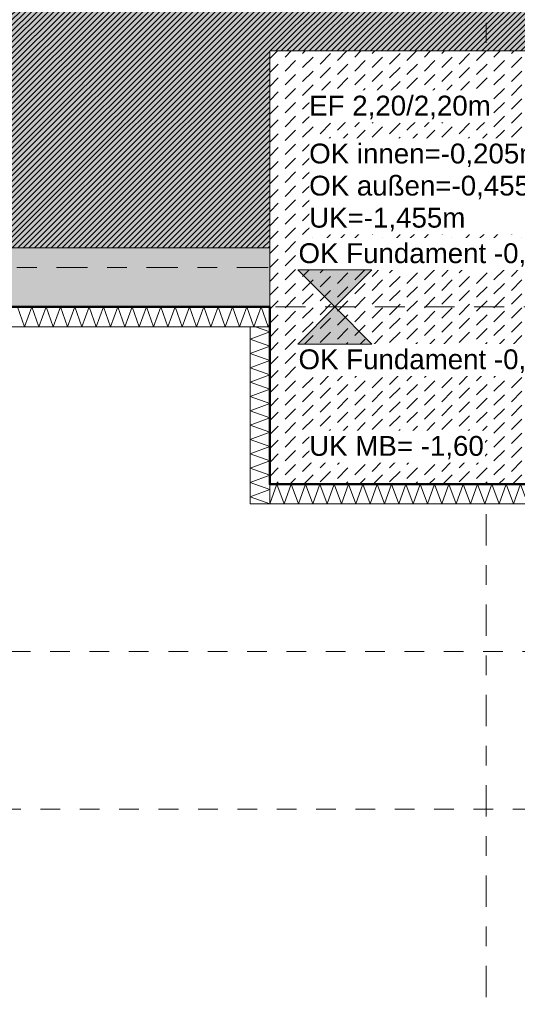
# Model space of a CAD drawing. Header units: metres. Extents: x -273 to 6, y -183 to 13.
# Tile 311 of 379: x -19.29 to -16.76, y -43.19 to -38.19. Entities that reach past the tile are written whole.
import ezdxf

# ---------------------------------------------------------------- set-up
doc = ezdxf.new("R2010")
doc.units = ezdxf.units.M
doc.header["$LTSCALE"] = 0.05
doc.header["$PDMODE"] = 1
doc.header["$PDSIZE"] = -2
for name, pattern in [('ISO-02 Strichlinie', [3.81, 3.048, -0.762]), ('ISO-03 Gestrichelt mit Abstand-3', [1.524, 0.6096, -0.9144]), ('Linienart-53', [5.291531, 3.175, -1.058062, 0.352704, -0.705764])]:
    doc.linetypes.add(name, pattern=pattern)
doc.layers.get('0').update_dxf_attribs({"lineweight": 25})
for name, color, linetype, lineweight, true_color in [('00 -Bauelemente -Beton unbewehrt', 7, 'Continuous', 9, 0xf7e06e), ('00 -Bauelemente -Dämmung innen', 7, 'Continuous', 9, 0xff7fe6), ('30 -32 Gründung- 2 Flachgründungen u. Bodenplatten', 7, 'Continuous', 9, 0xff6633), ('30 -32 Gründung-4 Frostschürze', 7, 'Continuous', 9, 0x66aaff), ('70 -72 Beschriftung- 1 Beschriftung allgemein', 7, 'Continuous', 9, 0xff6633), ('70 -76 Bemaßung- 2 Allgemein', 7, 'Continuous', 5, 0x6666cc)]:
    doc.layers.add(name, color=color, linetype=linetype, lineweight=lineweight, true_color=true_color)
for name, color, linetype, lineweight in [('30 -35 Decken- 2 Beläge- Dämmung', 7, 'Continuous', 9), ('70 -71 Achsen- 1 Gebäudeachsen', 7, 'Linienart-53', 18), ('Keine', 7, 'Continuous', 9)]:
    doc.layers.add(name, color=color, linetype=linetype, lineweight=lineweight)
doc.styles.add('Arial', font='arial.ttf')
doc.dimstyles.new('k+k_klein', dxfattribs={"dimtxt": 0.100689, "dimasz": 0.05302, "dimexe": 0.05, "dimexo": 0.15, "dimgap": 0.005, "dimtad": 1, "dimdec": 3, "dimtxsty": 'Arial', "dimblk": 'VW_SLASH-2', "dimblk1": 'VW_SLASH-2', "dimblk2": 'VW_SLASH-2', "dimcen": 0, "dimdle": 0.025, "dimadec": 3, "dimazin": 0, "dimtfac": 0.75, "dimtdec": 3, "dimtix": 1, "dimtmove": 0, "dimatfit": 0, "dimldrblk": 'VW_FILLEDARROW', "dimfxl": 0.1, "dimfxlon": 1, "dimfrac": 2, "dimtolj": 1, "dimarcsym": 0})

# ---------------------------------------------------------------- blocks, each defined once
blk = doc.blocks.new('_Achsen (3D)')
at = {"layer": '70 -71 Achsen- 1 Gebäudeachsen', "transparency": 33554687}
for p, q in [((-16.921, 3.8), (-16.921, -46.172)), ((-179.668, -39.447), (3.826, -39.447))]:
    blk.add_line(p, q, dxfattribs=at)
blk = doc.blocks.new('Gruppe-374')
at = {"color": 255, "linetype": 'Continuous', "lineweight": 5}
blk.add_wipeout([(-24.071, -39.747), (-18.021, -39.747), (-18.021, -39.647), (-24.071, -39.647)], dxfattribs=at).dxf.layer = '00 -Bauelemente -Dämmung innen'
blk = doc.blocks.new('Gruppe-375')
at = {"layer": '00 -Bauelemente -Dämmung innen', "color": 7, "transparency": 33554687, "flags": 128}
blk.add_lwpolyline([(-19.303, -39.647), (-19.2666, -39.747), (-19.2302, -39.647), (-19.1938, -39.747), (-19.1574, -39.647), (-19.121, -39.747), (-19.0846, -39.647), (-19.0482, -39.747), (-19.0118, -39.647), (-18.9754, -39.747), (-18.939, -39.647), (-18.9026, -39.747), (-18.8662, -39.647), (-18.8298, -39.747), (-18.7934, -39.647), (-18.757, -39.747), (-18.7206, -39.647), (-18.6842, -39.747), (-18.6478, -39.647), (-18.6114, -39.747), (-18.575, -39.647), (-18.5387, -39.747), (-18.5023, -39.647), (-18.4659, -39.747), (-18.4295, -39.647), (-18.3931, -39.747), (-18.3567, -39.647), (-18.3203, -39.747), (-18.2839, -39.647), (-18.2475, -39.747), (-18.2111, -39.647), (-18.1747, -39.747), (-18.1383, -39.647), (-18.1019, -39.747), (-18.0655, -39.647), (-18.0291, -39.747), (-18.021, -39.7248)], dxfattribs=at)
blk = doc.blocks.new('Gruppe-377')
at = {"layer": '00 -Bauelemente -Dämmung innen', "color": 7, "linetype": 'Continuous', "lineweight": 9, "transparency": 33554687}
blk.add_line((-18.021, -39.747), (-18.021, -39.647), dxfattribs=at)
blk = doc.blocks.new('Gruppe-378')
at = {"color": 7, "transparency": 33554687}
blk.add_blockref('Gruppe-377', (0, 0), dxfattribs=at)
blk = doc.blocks.new('Gruppe-379')
at = {"layer": '00 -Bauelemente -Dämmung innen', "color": 7, "linetype": 'Continuous', "lineweight": 9, "transparency": 33554687}
blk.add_line((-18.021, -39.647), (-24.071, -39.647), dxfattribs=at)
blk = doc.blocks.new('Gruppe-380')
at = {"layer": '00 -Bauelemente -Dämmung innen', "color": 7, "linetype": 'Continuous', "lineweight": 9, "transparency": 33554687}
blk.add_line((-24.071, -39.747), (-18.021, -39.747), dxfattribs=at)
blk = doc.blocks.new('Gruppe-381')
at = {"color": 7, "transparency": 33554687}
for name in ['Gruppe-379', 'Gruppe-380']:
    blk.add_blockref(name, (0, 0), dxfattribs=at)
blk = doc.blocks.new('Gruppe-382')
at = {"layer": '00 -Bauelemente -Dämmung innen', "color": 7}
blk.add_blockref('Gruppe-374', (0, 0), dxfattribs=at)
at = {"color": 7, "transparency": 33554687}
for name in ['Gruppe-378', 'Gruppe-381']:
    blk.add_blockref(name, (0, 0), dxfattribs=at)
at = {"layer": '00 -Bauelemente -Dämmung innen', "color": 7, "transparency": 33554687}
blk.add_blockref('Gruppe-375', (0, 0), dxfattribs=at)
blk = doc.blocks.new('Gruppe-383')
at = {"layer": '00 -Bauelemente -Dämmung innen', "color": 7, "transparency": 33554687}
blk.add_blockref('Gruppe-382', (0, 0), dxfattribs=at)
at = {"layer": '00 -Bauelemente -Dämmung innen', "color": 0, "flags": 1}
for tag in ['prm0_value', 'prm1_value', 'prm2_value', 'prm3_value', 'prm4_value', 'prm5_value', 'prm6_value', 'IFC_UUID', 'instanceID', 'prm0_name', 'prm0_type', 'prm1_name', 'prm1_type', 'prm2_name', 'prm2_type', 'prm3_name', 'prm3_type', 'prm4_name', 'prm4_type', 'prm5_name', 'prm5_type', 'prm6_name', 'prm6_type']:
    blk.add_attdef(tag, (-24.071, -39.747), '', height=0.00018, dxfattribs=at)
blk = doc.blocks.new('Gruppe-1384')
at = {"color": 255, "linetype": 'Continuous', "lineweight": 5}
blk.add_wipeout([(-18.021, -40.647), (-15.721, -40.647), (-15.721, -40.547), (-18.021, -40.547)], dxfattribs=at).dxf.layer = '00 -Bauelemente -Dämmung innen'
blk = doc.blocks.new('Gruppe-1385')
at = {"layer": '00 -Bauelemente -Dämmung innen', "color": 7, "transparency": 33554687, "flags": 128}
blk.add_lwpolyline([(-18.021, -40.647), (-17.9846, -40.547), (-17.9482, -40.647), (-17.9118, -40.547), (-17.8754, -40.647), (-17.839, -40.547), (-17.8026, -40.647), (-17.7662, -40.547), (-17.7298, -40.647), (-17.6934, -40.547), (-17.657, -40.647), (-17.6206, -40.547), (-17.5842, -40.647), (-17.5478, -40.547), (-17.5114, -40.647), (-17.475, -40.547), (-17.4386, -40.647), (-17.4023, -40.547), (-17.3659, -40.647), (-17.3295, -40.547), (-17.2931, -40.647), (-17.2567, -40.547), (-17.2203, -40.647), (-17.1839, -40.547), (-17.1475, -40.647), (-17.1111, -40.547), (-17.0747, -40.647), (-17.0383, -40.547), (-17.0019, -40.647), (-16.9655, -40.547), (-16.9291, -40.647), (-16.8927, -40.547), (-16.8563, -40.647), (-16.8199, -40.547), (-16.7835, -40.647), (-16.7471, -40.547), (-16.7107, -40.647), (-16.6743, -40.547), (-16.6379, -40.647), (-16.6015, -40.547), (-16.5651, -40.647), (-16.5287, -40.547), (-16.4923, -40.647), (-16.4559, -40.547), (-16.4195, -40.647), (-16.3831, -40.547), (-16.3467, -40.647), (-16.3103, -40.547), (-16.2739, -40.647), (-16.2375, -40.547), (-16.2011, -40.647), (-16.1648, -40.547), (-16.1284, -40.647), (-16.092, -40.547), (-16.0556, -40.647), (-16.0192, -40.547), (-15.9828, -40.647), (-15.9464, -40.547), (-15.91, -40.647), (-15.8736, -40.547), (-15.8372, -40.647), (-15.8008, -40.547), (-15.7644, -40.647), (-15.728, -40.547), (-15.721, -40.5662)], dxfattribs=at)
blk = doc.blocks.new('Gruppe-1386')
at = {"layer": '00 -Bauelemente -Dämmung innen', "color": 7, "linetype": 'Continuous', "lineweight": 9, "transparency": 33554687}
blk.add_line((-18.021, -40.547), (-18.021, -40.647), dxfattribs=at)
blk = doc.blocks.new('Gruppe-1387')
at = {"layer": '00 -Bauelemente -Dämmung innen', "color": 7, "linetype": 'Continuous', "lineweight": 9, "transparency": 33554687}
blk.add_line((-15.721, -40.647), (-15.721, -40.547), dxfattribs=at)
blk = doc.blocks.new('Gruppe-1388')
at = {"color": 7, "transparency": 33554687}
for name in ['Gruppe-1386', 'Gruppe-1387']:
    blk.add_blockref(name, (0, 0), dxfattribs=at)
blk = doc.blocks.new('Gruppe-1389')
at = {"layer": '00 -Bauelemente -Dämmung innen', "color": 7, "linetype": 'Continuous', "lineweight": 9, "transparency": 33554687}
blk.add_line((-15.721, -40.547), (-18.021, -40.547), dxfattribs=at)
blk = doc.blocks.new('Gruppe-1390')
at = {"layer": '00 -Bauelemente -Dämmung innen', "color": 7, "linetype": 'Continuous', "lineweight": 9, "transparency": 33554687}
blk.add_line((-18.021, -40.647), (-15.721, -40.647), dxfattribs=at)
blk = doc.blocks.new('Gruppe-1391')
at = {"color": 7, "transparency": 33554687}
for name in ['Gruppe-1389', 'Gruppe-1390']:
    blk.add_blockref(name, (0, 0), dxfattribs=at)
blk = doc.blocks.new('Gruppe-1392')
at = {"layer": '00 -Bauelemente -Dämmung innen', "color": 7}
blk.add_blockref('Gruppe-1384', (0, 0), dxfattribs=at)
at = {"color": 7, "transparency": 33554687}
for name in ['Gruppe-1388', 'Gruppe-1391']:
    blk.add_blockref(name, (0, 0), dxfattribs=at)
at = {"layer": '00 -Bauelemente -Dämmung innen', "color": 7, "transparency": 33554687}
blk.add_blockref('Gruppe-1385', (0, 0), dxfattribs=at)
blk = doc.blocks.new('Gruppe-1393')
at = {"layer": '00 -Bauelemente -Dämmung innen', "color": 7, "transparency": 33554687}
blk.add_blockref('Gruppe-1392', (0, 0), dxfattribs=at)
at = {"layer": '00 -Bauelemente -Dämmung innen', "color": 0, "flags": 1}
for tag in ['prm0_value', 'prm1_value', 'prm2_value', 'prm3_value', 'prm4_value', 'prm5_value', 'prm6_value', 'IFC_UUID', 'instanceID', 'prm0_name', 'prm0_type', 'prm1_name', 'prm1_type', 'prm2_name', 'prm2_type', 'prm3_name', 'prm3_type', 'prm4_name', 'prm4_type', 'prm5_name', 'prm5_type', 'prm6_name', 'prm6_type']:
    blk.add_attdef(tag, (-18.021, -40.647), '', height=0.00018, dxfattribs=at)
blk = doc.blocks.new('Gruppe-1394')
at = {"color": 255, "linetype": 'Continuous', "lineweight": 5}
blk.add_wipeout([(-18.021, -40.647), (-18.021, -39.747), (-18.121, -39.747), (-18.121, -40.647)], dxfattribs=at).dxf.layer = '00 -Bauelemente -Dämmung innen'
blk = doc.blocks.new('Gruppe-1395')
at = {"layer": '00 -Bauelemente -Dämmung innen', "color": 7, "transparency": 33554687, "flags": 128}
blk.add_lwpolyline([(-18.021, -40.647), (-18.121, -40.6106), (-18.021, -40.5742), (-18.121, -40.5379), (-18.021, -40.5015), (-18.121, -40.4651), (-18.021, -40.4287), (-18.121, -40.3923), (-18.021, -40.3559), (-18.121, -40.3195), (-18.021, -40.2831), (-18.121, -40.2467), (-18.021, -40.2103), (-18.121, -40.1739), (-18.021, -40.1375), (-18.121, -40.1011), (-18.021, -40.0647), (-18.121, -40.0283), (-18.021, -39.9919), (-18.121, -39.9555), (-18.021, -39.9191), (-18.121, -39.8827), (-18.021, -39.8463), (-18.121, -39.8099), (-18.021, -39.7735), (-18.0937, -39.747)], dxfattribs=at)
blk = doc.blocks.new('Gruppe-1396')
at = {"layer": '00 -Bauelemente -Dämmung innen', "color": 7, "linetype": 'Continuous', "lineweight": 9, "transparency": 33554687}
blk.add_line((-18.121, -40.647), (-18.021, -40.647), dxfattribs=at)
blk = doc.blocks.new('Gruppe-1397')
at = {"layer": '00 -Bauelemente -Dämmung innen', "color": 7, "linetype": 'Continuous', "lineweight": 9, "transparency": 33554687}
blk.add_line((-18.021, -39.747), (-18.121, -39.747), dxfattribs=at)
blk = doc.blocks.new('Gruppe-1398')
at = {"color": 7, "transparency": 33554687}
for name in ['Gruppe-1397', 'Gruppe-1396']:
    blk.add_blockref(name, (0, 0), dxfattribs=at)
blk = doc.blocks.new('Gruppe-1399')
at = {"layer": '00 -Bauelemente -Dämmung innen', "color": 7, "linetype": 'Continuous', "lineweight": 9, "transparency": 33554687}
blk.add_line((-18.121, -39.747), (-18.121, -40.647), dxfattribs=at)
blk = doc.blocks.new('Gruppe-1400')
at = {"layer": '00 -Bauelemente -Dämmung innen', "color": 7, "linetype": 'Continuous', "lineweight": 9, "transparency": 33554687}
blk.add_line((-18.021, -40.647), (-18.021, -39.747), dxfattribs=at)
blk = doc.blocks.new('Gruppe-1401')
at = {"color": 7, "transparency": 33554687}
for name in ['Gruppe-1399', 'Gruppe-1400']:
    blk.add_blockref(name, (0, 0), dxfattribs=at)
blk = doc.blocks.new('Gruppe-1402')
at = {"layer": '00 -Bauelemente -Dämmung innen', "color": 7}
blk.add_blockref('Gruppe-1394', (0, 0), dxfattribs=at)
at = {"color": 7, "transparency": 33554687}
for name in ['Gruppe-1398', 'Gruppe-1401']:
    blk.add_blockref(name, (0, 0), dxfattribs=at)
at = {"layer": '00 -Bauelemente -Dämmung innen', "color": 7, "transparency": 33554687}
blk.add_blockref('Gruppe-1395', (0, 0), dxfattribs=at)
blk = doc.blocks.new('Gruppe-1403')
at = {"layer": '00 -Bauelemente -Dämmung innen', "color": 7, "transparency": 33554687}
blk.add_blockref('Gruppe-1402', (0, 0), dxfattribs=at)
at = {"layer": '00 -Bauelemente -Dämmung innen', "color": 0, "flags": 1}
for tag in ['prm0_value', 'prm1_value', 'prm2_value', 'prm3_value', 'prm4_value', 'prm5_value', 'prm6_value', 'IFC_UUID', 'instanceID', 'prm0_name', 'prm0_type', 'prm1_name', 'prm1_type', 'prm2_name', 'prm2_type', 'prm3_name', 'prm3_type', 'prm4_name', 'prm4_type', 'prm5_name', 'prm5_type', 'prm6_name', 'prm6_type']:
    blk.add_attdef(tag, (-18.121, -40.647), '', height=0.00018, dxfattribs=at)
blk = doc.blocks.new('Gruppe-2375')
at = {"layer": '30 -32 Gründung- 2 Flachgründungen u. Bodenplatten', "flags": 128}
blk.add_lwpolyline([(-18.021, -38.347), (-15.821, -38.347), (-15.821, -40.547), (-18.021, -40.547)], close=True, dxfattribs=at)
at = {"color": 255}
for points in [[(-17.821, -38.7093), (-16.8926, -38.7093), (-16.8926, -38.547), (-17.821, -38.547)], [(-17.821, -39.2773), (-16.6298, -39.2773), (-16.6298, -38.7905), (-17.821, -38.7905)]]:
    blk.add_wipeout(points, dxfattribs=at).dxf.layer = '70 -72 Beschriftung- 1 Beschriftung allgemein'
at = {"layer": '70 -72 Beschriftung- 1 Beschriftung allgemein', "char_height": 0.100689, "attachment_point": 1, "line_spacing_factor": 0.970891, "style": 'Arial'}
for s, insert in [('EF 2,20/2,20m', (-17.821, -38.5741)), ('OK innen=-0,205m\\POK außen=-0,455\\PUK=-1,455m', (-17.821, -38.8175))]:
    blk.add_mtext(s, dxfattribs=dict(at, insert=insert))
blk = doc.blocks.new('Gruppe-2490')
at = {"layer": 'Keine', "color": 7, "linetype": 'ISO-03 Gestrichelt mit Abstand-3', "lineweight": 9, "flags": 128}
blk.add_lwpolyline([(-36.7423, -43.104), (-39.1823, -43.104), (-39.1823, -42.197), (-41.5514, -42.197), (-41.5514, -42.674), (-43.7914, -42.674), (-43.7914, -42.197), (-45.7247, -42.197), (-45.7247, -42.674), (-47.9647, -42.674), (-47.9647, -42.197), (-52.9989, -42.1969), (-52.9989, -41.3969), (-47.9647, -41.397), (-47.9647, -40.677), (-45.7247, -40.677), (-45.7247, -41.397), (-43.7914, -41.397), (-43.7914, -40.677), (-41.5514, -40.677), (-41.5514, -41.397), (-39.1823, -41.397), (-39.1823, -40.004), (-36.7423, -40.004), (-36.7423, -41.397), (-16.7111, -41.397), (-16.7111, -42.197), (-36.7423, -42.197)], close=True, dxfattribs=at)
blk = doc.blocks.new('_FU_2D LP5 (2D)')
at = {"color": 255}
blk.add_wipeout([(-18.02099996, -38.34704198), (-15.82099996, -38.34704198), (-15.82099996, -40.54704198), (-18.02099996, -40.54704198)], dxfattribs=at).dxf.layer = '00 -Bauelemente -Beton unbewehrt'
at = {"layer": '00 -Bauelemente -Beton unbewehrt', "linetype": 'Continuous', "lineweight": 9}
h = blk.add_hatch(dxfattribs=at)
h.set_pattern_fill('Unbew_ Beton1 1mm SRF', style=0, pattern_type=2)
h.set_pattern_definition([(45, (0, 0), (0.088388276, 0.01767774), [0.075, -0.05])])
h.paths.add_polyline_path([(-18.02099996, -38.34704198), (-15.82099996, -38.34704198), (-15.82099996, -40.54704198), (-18.02099996, -40.54704198)])
at = {"layer": '30 -35 Decken- 2 Beläge- Dämmung', "linetype": 'Continuous', "lineweight": 18, "true_color": 0xd9d9d9}
h = blk.add_hatch(dxfattribs=at)
h.set_pattern_fill('Schraffur grau', color=254, style=0, pattern_type=2)
h.set_pattern_definition([(45, (-26.550902, -25.439444), (0.014142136, -0.014142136), [])])
h.paths.add_polyline_path([(-1.67099996, -24.19704198), (-1.67099996, -18.69704198), (-0.52099996, -18.69704198), (-0.52099996, -12.94704198), (-1.67099996, -12.94704198), (-1.67099996, -8.79704198), (-6.57099996, -8.79704198), (-6.57099996, -13.79704198), (-5.52099996, -13.79704198), (-5.52099996, -34.34704198), (-20.07099996, -34.34704198), (-20.07099996, -29.09704198), (-23.17099996, -29.09704198), (-23.17099996, -33.19704198), (-24.32099996, -33.19704198), (-24.32099996, -35.17704198), (-25.07099996, -35.17704198), (-25.07099996, -38.34704198), (-24.07099996, -38.34704198), (-24.07099996, -39.34704198), (-18.02099996, -39.34704198), (-18.02099996, -38.34704198), (-15.82099996, -38.34704198), (-15.82099996, -39.34704198), (-9.77099996, -39.34704198), (-9.77099996, -38.34704198), (-7.57099996, -38.34704198), (-7.57099996, -39.34704198), (-1.19599996, -39.34704198), (-1.19599996, -38.67204198), (-0.52099996, -38.67204198), (-0.52099996, -32.29704198), (-1.52099996, -32.29704198), (-1.52099996, -30.09704198), (-0.52099996, -30.09704198), (-0.52099996, -24.19704198)])
at = {"layer": 'Keine', "linetype": 'Continuous', "lineweight": 0, "transparency": 33554511}
h = blk.add_hatch(color=43, dxfattribs=at)
h.paths.add_polyline_path([(-49.17099996, -34.09704198), (-26.02099996, -34.09704198), (-26.02099996, -33.19704198), (-27.17099996, -33.19704198), (-27.17099996, -29.19704198), (-23.17099996, -29.19704198), (-23.17099996, -33.19704198), (-24.32099996, -33.19704198), (-24.32099996, -35.17704198), (-25.07099996, -35.17704198), (-25.07099996, -38.34704198), (-24.07099996, -38.34704198), (-24.07099996, -39.34704198), (-18.02099996, -39.34704198), (-18.02099996, -38.34704198), (-15.82099996, -38.34704198), (-15.82099996, -39.34704198), (-9.77099996, -39.34704198), (-9.77099996, -38.34704198), (-7.57099996, -38.34704198), (-7.57099996, -39.34704198), (-1.19599996, -39.34704198), (-1.19599996, -38.67204198), (-0.52099996, -38.67204198), (-0.52099996, -32.29704198), (-1.52099996, -32.29704198), (-1.52099996, -30.09704198), (-0.52099996, -30.09704198), (-0.52099996, -24.19704198), (-1.67099996, -24.19704198), (-1.67099996, -18.69704198), (-0.52099996, -18.69704198), (-0.52099996, -12.94704198), (-1.67099996, -12.94704198), (-1.67099996, -8.79704198), (-6.57099996, -8.79704198), (-6.57099996, -14.59704198), (-10.77099996, -14.59704198), (-10.77099996, -8.79704198), (-14.72099996, -8.79704198), (-14.72099996, -14.24704198), (-19.12099996, -14.24704198), (-19.12099996, -8.79704198), (-24.42099996, -8.79704198), (-24.42099996, -9.44704198), (-29.02099996, -9.44704198), (-29.02099996, -8.89704198), (-49.72099996, -8.89704198), (-49.72099996, -10.69704198), (-48.84599996, -10.69704198), (-48.84599996, -12.69704198), (-49.84599996, -12.69704198), (-49.84599996, -18.94704198), (-48.84599996, -18.94704198), (-48.84599996, -20.94704198), (-49.17099996, -20.94704198)])
h.paths.add_polyline_path([(-23.67099996, -25.19704198), (-26.67099996, -25.19704198), (-26.67099996, -17.66704198), (-23.14099996, -17.66704198), (-23.14099996, -20.69704198), (-23.67099996, -20.69704198)])
h.paths.add_polyline_path([(-24.07099996, -12.79704198), (-26.27099996, -12.79704198), (-26.27099996, -10.59704198), (-24.07099996, -10.59704198)])
h.paths.add_polyline_path([(-39.67099996, -13.69704198), (-43.67099996, -13.69704198), (-43.67099996, -9.69704198), (-39.67099996, -9.69704198)])
h.paths.add_polyline_path([(-31.22099996, -25.49704198), (-35.62099996, -25.49704198), (-35.62099996, -17.39704198), (-31.22099996, -17.39704198)])
h.paths.add_polyline_path([(-6.97099996, -32.89704198), (-10.37099996, -32.89704198), (-10.37099996, -29.49704198), (-6.97099996, -29.49704198)])
h.paths.add_polyline_path([(-15.42099996, -25.19704198), (-18.42099996, -25.19704198), (-18.42099996, -17.69704198), (-15.42099996, -17.69704198)])
h.paths.add_polyline_path([(-31.42099996, -33.19704198), (-35.42099996, -33.19704198), (-35.42099996, -29.19704198), (-31.42099996, -29.19704198)])
h.paths.add_polyline_path([(-43.67099996, -29.19704198), (-39.67099996, -29.19704198), (-39.67099996, -33.19704198), (-43.67099996, -33.19704198)])
h.paths.add_polyline_path([(-10.87099996, -17.39704198), (-6.47099996, -17.39704198), (-6.47099996, -25.49704198), (-10.87099996, -25.49704198)])
h.paths.add_polyline_path([(-18.42099996, -29.69704198), (-15.42099996, -29.69704198), (-15.42099996, -32.69704198), (-18.42099996, -32.69704198)])
h.paths.add_polyline_path([(-43.87099996, -17.39704198), (-39.47099996, -17.39704198), (-39.47099996, -25.49704198), (-43.87099996, -25.49704198)])
h.paths.add_polyline_path([(-35.42099996, -9.69704198), (-31.42099996, -9.69704198), (-31.42099996, -13.69704198), (-35.42099996, -13.69704198)])
h.paths.add_polyline_path([(-24.17099996, -13.33704198), (-24.17099996, -13.79704198), (-21.77099996, -13.79704198), (-21.77099996, -17.19704198), (-24.17099996, -17.19704198), (-24.17099996, -14.83704198), (-26.00599996, -14.83704198), (-26.00599996, -13.33704198)])
at = {"layer": '00 -Bauelemente -Beton unbewehrt', "flags": 128}
blk.add_lwpolyline([(-18.02099996, -38.34704198), (-15.82099996, -38.34704198), (-15.82099996, -40.54704198), (-18.02099996, -40.54704198)], close=True, dxfattribs=at)
at = {"layer": '30 -35 Decken- 2 Beläge- Dämmung', "flags": 128}
blk.add_lwpolyline([(-5.52099996, -34.34704198), (-20.07099996, -34.34704198), (-20.07099996, -29.09704198), (-23.17099996, -29.09704198), (-23.17099996, -33.19704198), (-24.32099996, -33.19704198), (-24.32099996, -35.17704198), (-25.07099996, -35.17704198), (-25.07099996, -38.34704198), (-24.07099996, -38.34704198), (-24.07099996, -39.34704198), (-18.02099996, -39.34704198), (-18.02099996, -38.34704198), (-15.82099996, -38.34704198), (-15.82099996, -39.34704198), (-9.77099996, -39.34704198)], dxfattribs=at)
at = {"layer": 'Keine', "flags": 128}
blk.add_lwpolyline([(-49.17099996, -34.09704198), (-26.02099996, -34.09704198), (-26.02099996, -33.19704198), (-27.17099996, -33.19704198), (-27.17099996, -29.19704198), (-23.17099996, -29.19704198), (-23.17099996, -33.19704198), (-24.32099996, -33.19704198), (-24.32099996, -35.17704198), (-25.07099996, -35.17704198), (-25.07099996, -38.34704198), (-24.07099996, -38.34704198), (-24.07099996, -39.34704198), (-18.02099996, -39.34704198), (-18.02099996, -38.34704198), (-15.82099996, -38.34704198), (-15.82099996, -39.34704198), (-9.77099996, -39.34704198)], dxfattribs=at)
at = {"layer": '00 -Bauelemente -Dämmung innen', "color": 7}
for name in ['Gruppe-383', 'Gruppe-1393']:
    blk.add_blockref(name, (0, 0), dxfattribs=at)
at = {"layer": '30 -32 Gründung-4 Frostschürze', "linetype": 'Continuous', "lineweight": 0, "transparency": 33554534}
blk.add_hatch(color=161, dxfattribs=at).paths.add_polyline_path([(-18.02099996, -39.64704198), (-24.07099996, -39.64704198), (-24.07099996, -39.34704198), (-18.02099996, -39.34704198)])
at = {"layer": '30 -32 Gründung- 2 Flachgründungen u. Bodenplatten', "linetype": 'ISO-02 Strichlinie'}
blk.add_line((-15.82099996, -39.64704198), (-18.02099996, -39.64704198), dxfattribs=at)
at = {"layer": '30 -32 Gründung-4 Frostschürze', "flags": 128}
blk.add_lwpolyline([(-18.02099996, -39.64704198), (-24.07099996, -39.64704198), (-24.07099996, -39.34704198), (-18.02099996, -39.34704198)], close=True, dxfattribs=at)
at = {"layer": '00 -Bauelemente -Dämmung innen', "color": 7}
blk.add_blockref('Gruppe-1403', (0, 0), dxfattribs=at)
at = {"layer": '30 -32 Gründung- 2 Flachgründungen u. Bodenplatten', "color": 7}
blk.add_blockref('Gruppe-2375', (0, 0), dxfattribs=at)
at = {"layer": '70 -72 Beschriftung- 1 Beschriftung allgemein', "color": 7}
blk.add_blockref('Gruppe-2490', (0, 0), dxfattribs=at)
at = {"layer": '70 -72 Beschriftung- 1 Beschriftung allgemein', "color": 103, "lineweight": 50, "true_color": 0x66cc7f, "flags": 128}
blk.add_lwpolyline([(-49.17099996, -34.39704198), (-26.02099996, -34.39704198), (-26.02099996, -35.17704198), (-25.37099996, -35.17704198), (-25.37099996, -38.34704198), (-26.27099996, -38.34704198), (-26.27099996, -40.54704198), (-24.07099996, -40.54704198), (-24.07099996, -39.64704198), (-18.02099996, -39.64704198), (-18.02099996, -40.54704198), (-15.82099996, -40.54704198), (-15.82099996, -39.64704198), (-9.77099996, -39.64704198)], dxfattribs=at)
blk = doc.blocks.new('VW_SLASH-2')
at = {"color": 0, "linetype": 'ByBlock', "lineweight": -2, "transparency": 16777216}
blk.add_line((0.472, 0), (-1, 0), dxfattribs=at)
at = {"color": 0, "lineweight": 5, "transparency": 16777216, "flags": 128}
blk.add_lwpolyline([(0.5, 0.5), (-0.5, -0.5)], dxfattribs=at)
blk = doc.blocks.new('*D2836')
at = {"layer": '70 -76 Bemaßung- 2 Allgemein', "color": 0, "lineweight": -2}
for p, q in [((-25.171, -45.172), (-25.171, -45.322)), ((-16.921, -45.172), (-16.921, -45.322)), ((-16.974, -45.272), (-25.118, -45.272))]:
    blk.add_line(p, q, dxfattribs=at)
at = {"layer": 'Defpoints', "color": 0}
for p in [(-25.171, -42.294), (-16.921, -42.294), (-25.171, -45.272)]:
    blk.add_point(p, dxfattribs=at)
at = {"layer": '70 -76 Bemaßung- 2 Allgemein', "color": 0, "lineweight": -2, "xscale": 0.05302001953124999, "yscale": 0.05302001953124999, "zscale": 0.05302001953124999, "rotation": 180}
blk.add_blockref('VW_SLASH-2', (-25.171, -45.272), dxfattribs=at)
at = {"layer": '70 -76 Bemaßung- 2 Allgemein', "color": 0, "lineweight": -2, "xscale": 0.05302001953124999, "yscale": 0.05302001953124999, "zscale": 0.05302001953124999}
blk.add_blockref('VW_SLASH-2', (-16.921, -45.272), dxfattribs=at)
at = {"layer": '70 -76 Bemaßung- 2 Allgemein', "color": 0, "insert": (-21.046, -45.2016), "char_height": 0.10069, "attachment_point": 5, "style": 'Arial'}
blk.add_mtext('\\A1;8,25', dxfattribs=at)
blk = doc.blocks.new('VW_FILLEDARROW')
at = {"linetype": 'Continuous', "lineweight": 0, "transparency": 16777216}
blk.add_hatch(color=0, dxfattribs=at).paths.add_polyline_path([(-2.829, 0.758), (0, 0), (-2.829, -0.758)])
at = {"color": 0, "lineweight": 5, "transparency": 16777216, "flags": 128}
blk.add_lwpolyline([(-2.829, 0.758), (0, 0), (-2.829, -0.758)], close=True, dxfattribs=at)
blk = doc.blocks.new('*D2837')
at = {"layer": '70 -76 Bemaßung- 2 Allgemein', "color": 0, "lineweight": -2}
for p, q in [((-16.921, -45.172), (-16.921, -45.322)), ((-8.671, -45.172), (-8.671, -45.322)), ((-8.724, -45.272), (-16.868, -45.272))]:
    blk.add_line(p, q, dxfattribs=at)
at = {"layer": 'Defpoints', "color": 0}
for p in [(-16.921, -42.294), (-8.671, -42.294), (-16.921, -45.272)]:
    blk.add_point(p, dxfattribs=at)
at = {"layer": '70 -76 Bemaßung- 2 Allgemein', "color": 0, "lineweight": -2, "xscale": 0.05302001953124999, "yscale": 0.05302001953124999, "zscale": 0.05302001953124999, "rotation": 180}
blk.add_blockref('VW_SLASH-2', (-16.921, -45.272), dxfattribs=at)
at = {"layer": '70 -76 Bemaßung- 2 Allgemein', "color": 0, "lineweight": -2, "xscale": 0.05302001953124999, "yscale": 0.05302001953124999, "zscale": 0.05302001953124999}
blk.add_blockref('VW_SLASH-2', (-8.671, -45.272), dxfattribs=at)
at = {"layer": '70 -76 Bemaßung- 2 Allgemein', "color": 0, "insert": (-12.796, -45.2016), "char_height": 0.10069, "attachment_point": 5, "style": 'Arial'}
blk.add_mtext('\\A1;8,25', dxfattribs=at)
blk = doc.blocks.new('*D2933')
at = {"layer": '70 -76 Bemaßung- 2 Allgemein', "color": 0, "lineweight": -2}
for p, q in [((-24.071, -44.172), (-24.071, -44.322)), ((-18.021, -44.172), (-18.021, -44.322)), ((-18.074, -44.272), (-24.018, -44.272))]:
    blk.add_line(p, q, dxfattribs=at)
at = {"layer": 'Defpoints', "color": 0}
for p in [(-24.071, -39.347), (-18.021, -39.647), (-24.071, -44.272)]:
    blk.add_point(p, dxfattribs=at)
at = {"layer": '70 -76 Bemaßung- 2 Allgemein', "color": 0, "lineweight": -2, "xscale": 0.05302001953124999, "yscale": 0.05302001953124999, "zscale": 0.05302001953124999, "rotation": 180}
blk.add_blockref('VW_SLASH-2', (-24.071, -44.272), dxfattribs=at)
at = {"layer": '70 -76 Bemaßung- 2 Allgemein', "color": 0, "lineweight": -2, "xscale": 0.05302001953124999, "yscale": 0.05302001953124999, "zscale": 0.05302001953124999}
blk.add_blockref('VW_SLASH-2', (-18.021, -44.272), dxfattribs=at)
at = {"layer": '70 -76 Bemaßung- 2 Allgemein', "color": 0, "insert": (-21.046, -44.2066), "char_height": 0.10069, "attachment_point": 5, "style": 'Arial'}
blk.add_mtext('\\A1;6,05', dxfattribs=at)
blk = doc.blocks.new('*D2934')
at = {"layer": '70 -76 Bemaßung- 2 Allgemein', "color": 0, "lineweight": -2}
for p, q in [((-16.921, -44.122), (-16.921, -44.222)), ((-18.021, -44.172), (-18.021, -44.322)), ((-16.974, -44.272), (-17.968, -44.272))]:
    blk.add_line(p, q, dxfattribs=at)
at = {"layer": 'Defpoints', "color": 0}
for p in [(-18.021, -39.647), (-18.021, -44.272), (-16.921, -44.272)]:
    blk.add_point(p, dxfattribs=at)
at = {"layer": '70 -76 Bemaßung- 2 Allgemein', "color": 0, "lineweight": -2, "xscale": 0.05302001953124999, "yscale": 0.05302001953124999, "zscale": 0.05302001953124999, "rotation": 180}
blk.add_blockref('VW_SLASH-2', (-18.021, -44.272), dxfattribs=at)
at = {"layer": '70 -76 Bemaßung- 2 Allgemein', "color": 0, "lineweight": -2, "xscale": 0.05302001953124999, "yscale": 0.05302001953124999, "zscale": 0.05302001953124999}
blk.add_blockref('VW_SLASH-2', (-16.921, -44.272), dxfattribs=at)
at = {"layer": '70 -76 Bemaßung- 2 Allgemein', "color": 0, "insert": (-17.471, -44.2066), "char_height": 0.10069, "attachment_point": 5, "style": 'Arial'}
blk.add_mtext('\\A1;1,10', dxfattribs=at)
blk = doc.blocks.new('*D2935')
at = {"layer": '70 -76 Bemaßung- 2 Allgemein', "color": 0, "lineweight": -2}
for p, q in [((-15.821, -44.172), (-15.821, -44.322)), ((-15.874, -44.272), (-16.868, -44.272)), ((-16.921, -44.422), (-16.921, -44.322))]:
    blk.add_line(p, q, dxfattribs=at)
at = {"layer": 'Defpoints', "color": 0}
for p in [(-15.821, -39.647), (-16.921, -44.272), (-16.921, -44.272)]:
    blk.add_point(p, dxfattribs=at)
at = {"layer": '70 -76 Bemaßung- 2 Allgemein', "color": 0, "lineweight": -2, "xscale": 0.05302001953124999, "yscale": 0.05302001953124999, "zscale": 0.05302001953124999, "rotation": 180}
blk.add_blockref('VW_SLASH-2', (-16.921, -44.272), dxfattribs=at)
at = {"layer": '70 -76 Bemaßung- 2 Allgemein', "color": 0, "lineweight": -2, "xscale": 0.05302001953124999, "yscale": 0.05302001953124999, "zscale": 0.05302001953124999}
blk.add_blockref('VW_SLASH-2', (-15.821, -44.272), dxfattribs=at)
at = {"layer": '70 -76 Bemaßung- 2 Allgemein', "color": 0, "insert": (-16.371, -44.2066), "char_height": 0.10069, "attachment_point": 5, "style": 'Arial'}
blk.add_mtext('\\A1;1,10', dxfattribs=at)
blk = doc.blocks.new('*D3150')
at = {"layer": '70 -76 Bemaßung- 2 Allgemein', "color": 0, "lineweight": -2}
for p, q in [((-23.971, -43.672), (-23.971, -43.822)), ((-18.121, -43.672), (-18.121, -43.822)), ((-18.174, -43.772), (-23.918, -43.772))]:
    blk.add_line(p, q, dxfattribs=at)
at = {"layer": 'Defpoints', "color": 0}
for p in [(-23.971, -40.647), (-18.121, -40.647), (-23.971, -43.772)]:
    blk.add_point(p, dxfattribs=at)
at = {"layer": '70 -76 Bemaßung- 2 Allgemein', "color": 0, "lineweight": -2, "xscale": 0.05302001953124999, "yscale": 0.05302001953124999, "zscale": 0.05302001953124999, "rotation": 180}
blk.add_blockref('VW_SLASH-2', (-23.971, -43.772), dxfattribs=at)
at = {"layer": '70 -76 Bemaßung- 2 Allgemein', "color": 0, "lineweight": -2, "xscale": 0.05302001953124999, "yscale": 0.05302001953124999, "zscale": 0.05302001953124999}
blk.add_blockref('VW_SLASH-2', (-18.121, -43.772), dxfattribs=at)
at = {"layer": '70 -76 Bemaßung- 2 Allgemein', "color": 0, "insert": (-21.046, -43.7066), "char_height": 0.10069, "attachment_point": 5, "style": 'Arial'}
blk.add_mtext('\\A1;5,85', dxfattribs=at)
blk = doc.blocks.new('*D3151')
at = {"layer": '70 -76 Bemaßung- 2 Allgemein', "color": 0, "lineweight": -2}
for p, q in [((-18.121, -43.672), (-18.121, -43.822)), ((-18.021, -43.672), (-18.021, -43.822)), ((-18.174, -43.772), (-18.227, -43.772)), ((-18.021, -43.772), (-18.121, -43.772)), ((-17.968, -43.772), (-17.915, -43.772))]:
    blk.add_line(p, q, dxfattribs=at)
at = {"layer": 'Defpoints', "color": 0}
for p in [(-18.021, -40.547), (-18.121, -40.647), (-18.121, -43.772)]:
    blk.add_point(p, dxfattribs=at)
at = {"layer": '70 -76 Bemaßung- 2 Allgemein', "color": 0, "lineweight": -2, "xscale": 0.05302001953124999, "yscale": 0.05302001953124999, "zscale": 0.05302001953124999}
blk.add_blockref('VW_SLASH-2', (-18.121, -43.772), dxfattribs=at)
at = {"layer": '70 -76 Bemaßung- 2 Allgemein', "color": 0, "lineweight": -2, "xscale": 0.05302001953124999, "yscale": 0.05302001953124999, "zscale": 0.05302001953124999, "rotation": 180}
blk.add_blockref('VW_SLASH-2', (-18.021, -43.772), dxfattribs=at)
at = {"layer": '70 -76 Bemaßung- 2 Allgemein', "color": 0, "insert": (-18.071, -43.9837), "char_height": 0.10069, "attachment_point": 5, "style": 'Arial'}
blk.add_mtext('\\A1;10', dxfattribs=at)
blk = doc.blocks.new('*D3152')
at = {"layer": '70 -76 Bemaßung- 2 Allgemein', "color": 0, "lineweight": -2}
for p, q in [((-18.021, -43.672), (-18.021, -43.822)), ((-16.921, -43.672), (-16.921, -43.822)), ((-16.974, -43.772), (-17.968, -43.772))]:
    blk.add_line(p, q, dxfattribs=at)
at = {"layer": 'Defpoints', "color": 0}
for p in [(-18.021, -40.547), (-16.921, -40.547), (-18.021, -43.772)]:
    blk.add_point(p, dxfattribs=at)
at = {"layer": '70 -76 Bemaßung- 2 Allgemein', "color": 0, "lineweight": -2, "xscale": 0.05302001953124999, "yscale": 0.05302001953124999, "zscale": 0.05302001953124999, "rotation": 180}
blk.add_blockref('VW_SLASH-2', (-18.021, -43.772), dxfattribs=at)
at = {"layer": '70 -76 Bemaßung- 2 Allgemein', "color": 0, "lineweight": -2, "xscale": 0.05302001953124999, "yscale": 0.05302001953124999, "zscale": 0.05302001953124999}
blk.add_blockref('VW_SLASH-2', (-16.921, -43.772), dxfattribs=at)
at = {"layer": '70 -76 Bemaßung- 2 Allgemein', "color": 0, "insert": (-17.471, -43.7066), "char_height": 0.10069, "attachment_point": 5, "style": 'Arial'}
blk.add_mtext('\\A1;1,10', dxfattribs=at)
blk = doc.blocks.new('*D3153')
at = {"layer": '70 -76 Bemaßung- 2 Allgemein', "color": 0, "lineweight": -2}
for p, q in [((-16.921, -43.672), (-16.921, -43.822)), ((-15.821, -43.672), (-15.821, -43.822)), ((-15.874, -43.772), (-16.868, -43.772))]:
    blk.add_line(p, q, dxfattribs=at)
at = {"layer": 'Defpoints', "color": 0}
for p in [(-16.921, -40.547), (-15.821, -40.547), (-16.921, -43.772)]:
    blk.add_point(p, dxfattribs=at)
at = {"layer": '70 -76 Bemaßung- 2 Allgemein', "color": 0, "lineweight": -2, "xscale": 0.05302001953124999, "yscale": 0.05302001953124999, "zscale": 0.05302001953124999, "rotation": 180}
blk.add_blockref('VW_SLASH-2', (-16.921, -43.772), dxfattribs=at)
at = {"layer": '70 -76 Bemaßung- 2 Allgemein', "color": 0, "lineweight": -2, "xscale": 0.05302001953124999, "yscale": 0.05302001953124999, "zscale": 0.05302001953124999}
blk.add_blockref('VW_SLASH-2', (-15.821, -43.772), dxfattribs=at)
at = {"layer": '70 -76 Bemaßung- 2 Allgemein', "color": 0, "insert": (-16.371, -43.7066), "char_height": 0.10069, "attachment_point": 5, "style": 'Arial'}
blk.add_mtext('\\A1;1,10', dxfattribs=at)
blk = doc.blocks.new('Gruppe-2888')
at = {"color": 255}
for points in [[(-17.8791, -39.4588), (-16.3625, -39.4588), (-16.3625, -39.2965), (-17.8791, -39.2965)], [(-17.8791, -39.9975), (-16.3625, -39.9975), (-16.3625, -39.8353), (-17.8791, -39.8353)]]:
    blk.add_wipeout(points, dxfattribs=at).dxf.layer = '70 -72 Beschriftung- 1 Beschriftung allgemein'
at = {"layer": '30 -32 Gründung- 2 Flachgründungen u. Bodenplatten', "linetype": 'Continuous', "lineweight": 0, "transparency": 33554687}
for points in [[(-17.8791, -39.4588), (-17.6909, -39.647), (-17.5027, -39.4588)], [(-17.8791, -39.8353), (-17.6909, -39.647), (-17.5027, -39.8353)]]:
    blk.add_hatch(color=7, dxfattribs=at).paths.add_polyline_path(points)
at = {"layer": '30 -32 Gründung- 2 Flachgründungen u. Bodenplatten', "flags": 128}
for points in [[(-17.8791, -39.4588), (-17.6909, -39.647), (-17.5027, -39.4588)], [(-17.8791, -39.8353), (-17.6909, -39.647), (-17.5027, -39.8353)]]:
    blk.add_lwpolyline(points, close=True, dxfattribs=at)
at = {"layer": '70 -72 Beschriftung- 1 Beschriftung allgemein', "char_height": 0.100689, "attachment_point": 2, "line_spacing_factor": 0.970891, "style": 'Arial'}
for s, insert in [('OK Fundament -0,205m', (-17.1208, -39.3236)), ('OK Fundament -0,455m', (-17.1208, -39.8623))]:
    blk.add_mtext(s, dxfattribs=dict(at, insert=insert))
blk = doc.blocks.new('Gruppe-3003')
at = {"layer": '70 -72 Beschriftung- 1 Beschriftung allgemein', "linetype": 'Continuous', "lineweight": 5}
blk.add_point((-17.821, -40.175), dxfattribs=at)
at = {"color": 255}
blk.add_wipeout([(-17.821, -40.4373), (-16.928, -40.4373), (-16.928, -40.275), (-17.821, -40.275)], dxfattribs=at).dxf.layer = '70 -72 Beschriftung- 1 Beschriftung allgemein'
at = {"layer": '70 -72 Beschriftung- 1 Beschriftung allgemein', "insert": (-17.821, -40.302), "char_height": 0.100689, "attachment_point": 1, "line_spacing_factor": 0.970891, "style": 'Arial'}
blk.add_mtext('UK MB= -1,60', dxfattribs=at)
blk = doc.blocks.new('Gruppe-2780')
at = {"layer": '70 -76 Bemaßung- 2 Allgemein'}
for p1, p2, picture, middle in [((-16.92099996, -42.29404198), (-25.17099996, -42.29404198), '*D2836', (-21.04599996, -45.20157844)), ((-8.67099996, -42.29404198), (-16.92099996, -42.29404198), '*D2837', (-12.79599996, -45.20157844))]:
    dim = blk.add_aligned_dim(p1=p1, p2=p2, distance=2.978, text='8,25', dimstyle='k+k_klein', override={"dimtxt": 0.100689, "dimgap": 0.01, "dimdec": 8, "dimpost": '<>', "dimtxsty": 'Arial', "dimtmove": 2}, dxfattribs=at)
    dim.commit()
    dim.dimension.update_dxf_attribs({"geometry": picture, "text_midpoint": middle})
blk = doc.blocks.new('Gruppe-2787')
at = {"layer": '70 -76 Bemaßung- 2 Allgemein'}
for base, p1, p2, text, picture, middle in [((-24.07099996, -44.27204198), (-18.02099996, -39.64704198), (-24.07099996, -39.34704198), '6,05', '*D2933', (-21.04599996, -44.20657844)), ((-18.02099996, -44.27204198), (-16.92099996, -44.27204198), (-18.02099996, -39.64704198), '1,10', '*D2934', (-17.47099996, -44.20657844)), ((-16.92099996, -44.27204198), (-15.82099996, -39.64704198), (-16.92099996, -44.27204198), '1,10', '*D2935', (-16.37099996, -44.20657844))]:
    dim = blk.add_linear_dim(base=base, p1=p1, p2=p2, text=text, dimstyle='k+k_klein', override={"dimtxt": 0.100689, "dimgap": 0.005, "dimdec": 8, "dimpost": '<>', "dimtxsty": 'Arial', "dimtmove": 2}, dxfattribs=at)
    dim.commit()
    dim.dimension.update_dxf_attribs({"geometry": picture, "text_midpoint": middle})
blk = doc.blocks.new('Gruppe-2791')
at = {"layer": '70 -76 Bemaßung- 2 Allgemein'}
for base, p1, p2, text, override, picture, middle in [((-18.12099996, -43.77204198), (-18.02099996, -40.54704198), (-18.12099996, -40.64704198), '10', {"dimtxt": 0.100689, "dimgap": 0.005, "dimdec": 8, "dimpost": '<>', "dimtxsty": 'Arial', "dimtix": 0, "dimtmove": 2}, '*D3151', (-18.07099996, -43.98374666)), ((-18.02099996, -43.77204198), (-16.92099996, -40.54704198), (-18.02099996, -40.54704198), '1,10', {"dimtxt": 0.100689, "dimgap": 0.005, "dimdec": 8, "dimpost": '<>', "dimtxsty": 'Arial', "dimtmove": 2}, '*D3152', (-17.47099996, -43.70657844)), ((-16.92099996, -43.77204198), (-15.82099996, -40.54704198), (-16.92099996, -40.54704198), '1,10', {"dimtxt": 0.100689, "dimgap": 0.005, "dimdec": 8, "dimpost": '<>', "dimtxsty": 'Arial', "dimtmove": 2}, '*D3153', (-16.37099996, -43.70657844)), ((-23.97099996, -43.77204198), (-18.12099996, -40.64704198), (-23.97099996, -40.64704198), '5,85', {"dimtxt": 0.100689, "dimgap": 0.005, "dimdec": 8, "dimpost": '<>', "dimtxsty": 'Arial', "dimtmove": 2}, '*D3150', (-21.04599996, -43.70657844))]:
    dim = blk.add_linear_dim(base=base, p1=p1, p2=p2, text=text, dimstyle='k+k_klein', override=override, dxfattribs=at)
    dim.commit()
    dim.dimension.update_dxf_attribs({"geometry": picture, "text_midpoint": middle})
blk = doc.blocks.new('_FU_2D Bemaßung_ Beschriftung (3D)')
at = {"layer": '70 -76 Bemaßung- 2 Allgemein'}
for name in ['Gruppe-2787', 'Gruppe-2791', 'Gruppe-2780']:
    blk.add_blockref(name, (0, 0), dxfattribs=at)
at = {"layer": '70 -72 Beschriftung- 1 Beschriftung allgemein', "color": 7}
for name in ['Gruppe-2888', 'Gruppe-3003']:
    blk.add_blockref(name, (0, 0), dxfattribs=at)

msp = doc.modelspace()

# ---------------------------------------------------------------- block references
at = {"layer": 'Keine', "color": 1}
msp.add_blockref('_Achsen (3D)', (0, 0), dxfattribs=at)

# ---------------------------------------------------------------- next in the draw order: block references
msp.add_blockref('_FU_2D LP5 (2D)', (0, 0), dxfattribs=at)

# ---------------------------------------------------------------- next in the draw order: block references
msp.add_blockref('_FU_2D Bemaßung_ Beschriftung (3D)', (0, 0), dxfattribs=at)

doc.saveas('drawing.dxf')
